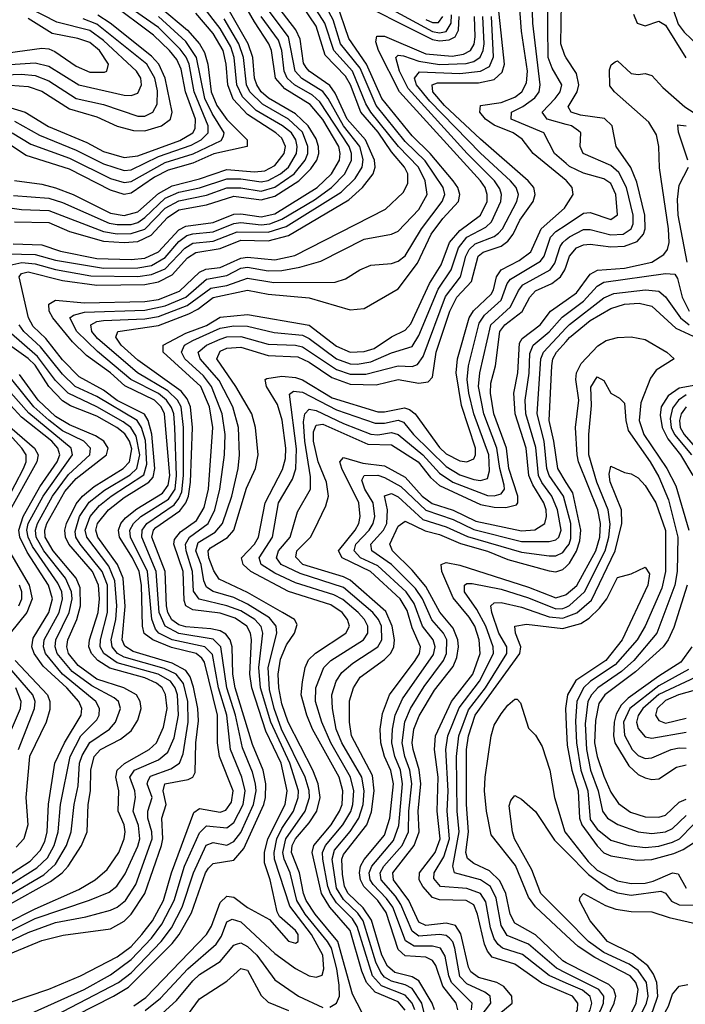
# Model space of a CAD drawing. Header units: inches. Extents: x 501365 to 657855, y 482276 to 547543.
# Tile 658 of 957: x 588405 to 590348, y 525927 to 528800. Entities that reach past the tile are written whole.
import ezdxf

# ---------------------------------------------------------------- set-up
doc = ezdxf.new("R2010")
doc.units = ezdxf.units.IN
doc.header["$MEASUREMENT"] = 0
doc.layers.add('A5582', color=7, linetype='Continuous')
doc.layers.add('A5592', color=7, linetype='Continuous')

msp = doc.modelspace()

# ---------------------------------------------------------------- linework, layer by layer
at = {"layer": 'A5582', "color": 5}
for points, elevation in [([(590000, 528494.3), (589944.6, 528510), (589929.5, 528530), (589968.1, 528570), (589982.4, 528590), (589987.2, 528610), (589958.8, 528658.8), (589947.8, 528690), (589945.8, 528870), (589917.3, 529057.3), (589892.8, 529152.8), (589876.5, 529196.5), (589854.9, 529234.9), (589823.3, 529270), (589811.6, 529290), (589806.2, 529313.8), (589815.7, 529324.3), (589830, 529325.3), (589850, 529318.4), (589950, 529275.4), (589970, 529279), (589990, 529295.2), (590000, 529290.4)], 2640), ([(590000, 528688.8), (589995.6, 528695.6), (589984.5, 528730), (589986.7, 528850), (589971.5, 528930), (589969.7, 528990.3), (589974.2, 529034.3), (589971.9, 529088.1), (589990, 529106), (590000, 529102.9)], 2620), ([(590000, 528380.5), (589965.6, 528410), (589934.4, 528470), (589839.1, 528510), (589840.1, 528530), (589873.3, 528546.7), (589908.2, 528571.8), (589920.6, 528590), (589923.9, 528610), (589902.9, 528790), (589897.8, 528950)], 2660), ([(589330, 528918.5), (589610, 528765.3), (589630, 528761.5), (589650, 528765.9), (589664.5, 528790), (589665.7, 528814.3)], 2840), ([(588461.6, 525870), (588693, 525990), (588730, 526018.4), (588818.2, 526110), (588847.9, 526150), (588879, 526210), (588911.9, 526310), (588949.1, 526390.9), (588970, 526399.3), (589010, 526391), (589030, 526401.9), (589050, 526428.5), (589087.5, 526510), (589094.8, 526550), (589093.3, 526570), (589084.5, 526604.5), (589055.6, 526675.6), (589035.1, 526770), (589009.8, 526849.8), (588992.4, 526970), (588970, 526992.4), (588870, 527008.6), (588829.8, 527030), (588812.6, 527070), (588803.6, 527190), (588761.1, 527290), (588762.3, 527310), (588776, 527330), (588855.6, 527384.4), (588870, 527402.9), (588877.8, 527422.2), (588882.9, 527470), (588882.8, 527610), (588876.5, 527670), (588866, 527690), (588837.2, 527717.2), (588749.2, 527770), (588632.1, 527870), (588615.8, 527890), (588612.8, 527910), (588630, 527919.3), (588650, 527922.5), (588770, 527926.7), (588810, 527934.1), (588894.2, 527965.8), (588963.2, 528016.8), (589010, 528024.3), (589070, 528045.7), (589146.7, 528033.3), (589326.1, 528033.9), (589355.9, 528044.1), (589397.8, 528070), (589430, 528083.6), (589490, 528088.9), (589510, 528095.4), (589530, 528111.4), (589577.9, 528190), (589637.8, 528270), (589645.4, 528290), (589641.2, 528310), (589588.4, 528388.4), (589530, 528445), (589445.5, 528550), (589398.3, 528658.3), (589341.1, 528730), (589320, 528800), (589270.8, 528890)], 2840), ([(589403.3, 525903.3), (589376.4, 525956.4), (589333.5, 526110), (589267.3, 526190), (589241.2, 526230), (589232.9, 526250), (589221.9, 526310), (589198.7, 526370), (589200.4, 526390), (589209.7, 526410), (589250, 526456.7), (589271.8, 526490), (589282.4, 526530), (589276.2, 526570), (589260.4, 526610), (589188.2, 526750), (589170, 526803.6), (589161.3, 526850), (589159.3, 526890), (589166.1, 526933.9), (589184, 526976), (589206.7, 527010), (589214.7, 527034.7), (589206.6, 527050), (589172.3, 527070), (589070, 527128.4), (588987.1, 527167.1), (588971.4, 527191.4), (588957.1, 527230), (588954.8, 527250), (588961.6, 527258.4), (589011.2, 527288.8), (589029.8, 527310.2), (589066.8, 527433.2), (589093.4, 527490), (589101, 527530), (589093.5, 527610), (589082.9, 527650), (589035.8, 527730), (588980.8, 527810), (588990, 527833), (589010, 527842), (589050, 527844.6), (589130, 527820.5), (589216.4, 527816.4), (589250, 527800.5), (589316.3, 527756.3), (589370, 527736.5), (589445, 527735), (589510, 527750.4), (589570, 527739.3), (589596.9, 527743.1), (589610, 527757.3), (589620.4, 527830), (589660.2, 527950), (589680.8, 527990), (589723.5, 528036.5), (589743.5, 528110), (589758.1, 528121.9), (589810, 528139.7), (589830, 528154.1), (589845.5, 528174.5), (589864.5, 528215.5), (589903.8, 528270), (589909.3, 528290), (589905.2, 528310), (589889.4, 528330), (589750, 528451.8), (589645.2, 528550), (589611.1, 528590), (589609.1, 528610), (589624.1, 528615.9), (589743.8, 528616.2), (589790, 528625.3), (589813.4, 528646.6), (589819.9, 528670), (589797, 528890)], 2720), ([(588370, 525930.1), (588490, 525970.4), (588583, 526010), (588690, 526065.4), (588730, 526095.8), (588761.7, 526130), (588793.1, 526170), (588824.9, 526230), (588848.2, 526310), (588913.4, 526486.6), (588930, 526497.7), (588990, 526487.1), (589006.8, 526493.2), (589023.4, 526516.6), (589027.8, 526550), (588988.3, 526650), (588982.5, 526690), (588982.1, 526770), (588944.7, 526924.7), (588937, 526936.9), (588919.9, 526950), (588847.9, 526967.9), (588793.6, 526990), (588768.6, 527008.6), (588763.8, 527030), (588760.2, 527150), (588753.3, 527190), (588734.3, 527230), (588696.7, 527290), (588693.3, 527310), (588700.2, 527330), (588714, 527346), (588747.3, 527372.7), (588822.1, 527417.9), (588838.6, 527441.4), (588843.1, 527470), (588828, 527650), (588818.3, 527670), (588798.5, 527690), (588712.1, 527732.1), (588670, 527769.1), (588599.8, 527819.8), (588559.6, 527859.6), (588501.4, 527930), (588491.1, 527950), (588490, 527970), (588510, 527981.6), (588594.3, 527974.3), (588770, 527977.8), (588810, 527984), (588871.9, 528008.1), (588930, 528063.5), (588948.3, 528071.7), (588990, 528077.2), (589050, 528104.2), (589070, 528106.7), (589150, 528099.3), (589208.3, 528111.7), (589472.6, 528247.3), (589523.8, 528296.2), (589537.7, 528322.3), (589537.8, 528350), (589528.2, 528370), (589490, 528414.5), (589451.5, 528471.5), (589401, 528530), (589370.1, 528610), (589355.6, 528635.6), (589296.5, 528696.5), (589270, 528781.2), (589210.8, 528870)], 2880), ([(588386, 528146), (588470, 528142.8), (588524.6, 528124.7), (588630, 528103.5), (588730, 528100.5), (588770, 528103.8), (588810, 528122.6), (588870, 528187), (588890, 528197.8), (588970, 528208.1), (589030, 528232.2), (589050, 528233.4), (589110, 528224.9), (589150, 528233.7), (589273.4, 528310), (589315.4, 528350), (589338.1, 528390), (589340.8, 528410), (589336.3, 528430), (589290, 528509), (589252.8, 528552.8), (589178.7, 528598.7), (589151.7, 528630), (589139.7, 528710), (589132.4, 528730), (589090, 528793.5), (589040.7, 528880.7)], 2980), ([(588390, 528504.1), (588462.9, 528462.9), (588570, 528419.9), (588650, 528379.8), (588710, 528359.9), (588730, 528362.3), (588810, 528401.2), (588905.9, 528434), (588934.3, 528450), (588954.7, 528470), (588954.8, 528490), (588914.1, 528590), (588899.6, 528670), (588891.1, 528691.1), (588873.9, 528713.9), (588810, 528777.1), (588670, 528875.8)], 3160), ([(588439.2, 525900.8), (588593.3, 525970), (588670, 526012.5), (588730, 526056.9), (588790, 526119.7), (588819.9, 526160.1), (588855.7, 526230), (588886.4, 526330), (588930, 526426.7), (588950, 526447.7), (589010, 526441.4), (589030, 526457.1), (589057.6, 526510), (589063.3, 526550), (589053.4, 526590), (589020.4, 526670), (589009.6, 526770), (588985.6, 526850), (588967.3, 526947.3), (588945, 526970), (588850, 526989.9), (588811.6, 527010), (588801.1, 527021.1), (588790.4, 527050.4), (588778.4, 527190), (588728.8, 527290), (588727, 527310), (588737.2, 527330), (588758.7, 527350), (588838.9, 527401.1), (588858.5, 527430), (588863.1, 527470), (588857.7, 527610), (588854.6, 527650), (588848.4, 527668.4), (588833.1, 527690), (588810, 527709.3), (588729.9, 527749.9), (588631.8, 527831.8), (588572.2, 527890), (588551.2, 527930), (588561.8, 527938.2), (588593.8, 527946.2), (588770, 527952.6), (588830, 527965.1), (588889.5, 527990.5), (588950, 528042.7), (589010, 528054), (589050, 528074.8), (589070, 528077.9), (589130, 528067.2), (589170, 528068.6), (589222.3, 528077.7), (589284.3, 528095.7), (589410, 528159.4), (589490, 528173.8), (589510, 528182.7), (589570, 528246.5), (589594.1, 528290), (589588.4, 528330), (589568.7, 528370), (589510.1, 528430.1), (589429.8, 528530), (589414.8, 528554.8), (589376.6, 528650), (589321.6, 528710), (589295.7, 528790), (589245.4, 528870)], 2860), ([(589350, 528873.4), (589610, 528742.3), (589630, 528738.4), (589658.8, 528741.2), (589675.6, 528750), (589685.8, 528770), (589687.5, 528810)], 2820), ([(588290, 528664), (588450, 528673.9), (588490, 528664.4), (588577.6, 528610), (588710, 528580.1), (588730, 528578.5), (588750, 528585.5), (588760.4, 528610), (588758.2, 528630), (588745.7, 528650), (588650, 528739.3), (588610, 528768.8), (588513.4, 528793.4), (588433.9, 528833.9)], 3260), ([(588350, 526063.3), (588470, 526113.3), (588531.8, 526128.2), (588670, 526147.3), (588710, 526169.3), (588730, 526190.1), (588770.6, 526250), (588819.1, 526390), (588823, 526410), (588819.7, 526470), (588832.6, 526510), (588823.6, 526550), (588828.8, 526570), (588896.8, 526583.2), (588910.4, 526589.6), (588917.1, 526602.9), (588919.3, 526690), (588926.5, 526753.5), (588925.1, 526790), (588912.4, 526852.4), (588902.6, 526882.6), (588890, 526900.7), (588850, 526921.9), (588736.4, 526956.4), (588712.2, 526972.2), (588704.4, 526990), (588712.7, 527087.3), (588707, 527170), (588690.9, 527210), (588633.2, 527290), (588627.3, 527310), (588631.7, 527330), (588663.9, 527370), (588710, 527406.2), (588782.2, 527450), (588794.5, 527465.5), (588799.1, 527490), (588790.4, 527590.4), (588780.3, 527630), (588768.9, 527648.9), (588690, 527688.4), (588650, 527719.2), (588578.3, 527758.3), (588530, 527807.4), (588481.4, 527870), (588444.8, 527904.8), (588431.1, 527930), (588403.4, 528050), (588410, 528059), (588430, 528064.7), (588530, 528038.8), (588630, 528025.4), (588770, 528027.8), (588810, 528035.3), (588850, 528055.2), (588895.2, 528104.8), (588919.4, 528120.6), (588990, 528132.6), (589050, 528157.2), (589130, 528154.6), (589190, 528170.2), (589365.7, 528274.3), (589405.9, 528310), (589436.8, 528350), (589442.3, 528370), (589440.5, 528390), (589414.7, 528450), (589361, 528510), (589325.6, 528585.6), (589310, 528607.7), (589249.9, 528649.9), (589240.8, 528660.8), (589233.5, 528673.5), (589223.3, 528743.3), (589211.1, 528771.1), (589158.6, 528838.6)], 2920), ([(588816.2, 528836.2), (588894.8, 528770), (588929.6, 528730), (588944.1, 528704.1), (588954.2, 528670), (588963.8, 528590), (588980.8, 528550), (589009.2, 528509.2), (589068.6, 528450), (589069.3, 528430), (588971.5, 528408.5), (588910, 528381.3), (588838.6, 528361.4), (588799, 528341), (588730, 528294), (588710, 528289.9), (588670, 528302.4), (588550, 528364.4), (588424.2, 528404.2), (588363.3, 528443.3)], 3120), ([(588367, 528547), (588421.5, 528530), (588488.9, 528488.9), (588601.5, 528441.5), (588650, 528415.5), (588710, 528397.7), (588750, 528403.2), (588872.8, 528447.2), (588910.3, 528469.7), (588917.2, 528482.8), (588918.1, 528510), (588889.4, 528590), (588876.3, 528656.3), (588863.8, 528683.8), (588842.5, 528710), (588795.4, 528755.4), (588667.9, 528850)], 3180), ([(588387.4, 528287.4), (588490, 528279.3), (588530, 528267.1), (588666.6, 528206.6), (588690, 528202.1), (588730, 528202.8), (588750, 528208.8), (588770, 528222.6), (588830, 528279.3), (588870, 528296.6), (588930.3, 528309.7), (589010, 528336.1), (589050, 528335.6), (589110, 528327), (589130, 528330.8), (589166.5, 528350), (589189.2, 528370), (589213.1, 528410), (589215.2, 528430), (589210.6, 528450), (589197.9, 528470), (589172.4, 528490), (589095.5, 528535.5), (589055.2, 528575.2), (589039.2, 528610), (589031.2, 528690), (589020.9, 528720.9), (588990, 528774.5), (588939.6, 528839.6)], 3060), ([(588390, 528210.6), (588490, 528207.9), (588550, 528182.2), (588650, 528154.1), (588710, 528150), (588750, 528153), (588788.8, 528171.3), (588836.7, 528223.3), (588870, 528245.2), (588950, 528260), (589030, 528285.4), (589110, 528274.2), (589150, 528285.5), (589220.1, 528330), (589255.1, 528364.9), (589272, 528390), (589278.3, 528410), (589277.2, 528430), (589270, 528452.5), (589247.1, 528490), (589210, 528525.5), (589131, 528571), (589110.1, 528590), (589096.8, 528610), (589090.3, 528630), (589085.7, 528690), (589072, 528730), (589010, 528838.5)], 3020), ([(588570, 525895.4), (588679, 525950), (588723.1, 525976.9), (588850, 526104.4), (588870.5, 526130), (588906.5, 526193.5), (588947.6, 526310), (588956.1, 526323.9), (588970, 526337.9), (589030, 526347.7), (589058.9, 526381.1), (589117.1, 526510), (589122.9, 526530), (589123.7, 526570), (589115.7, 526610), (589084.8, 526684.8), (589033.8, 526850), (589027.4, 526890), (589024.7, 526970), (589019.5, 526990), (589006.8, 527006.8), (588990, 527016.4), (588962.9, 527022.9), (588890, 527028.2), (588870, 527034.2), (588848.7, 527048.7), (588837.1, 527070), (588833.1, 527090), (588829.2, 527190), (588791, 527290), (588795.3, 527310), (588802.1, 527317.9), (588872.7, 527367.3), (588890.3, 527389.7), (588898, 527410), (588903.9, 527450), (588909.3, 527610), (588903.6, 527670), (588894.1, 527694.1), (588875.9, 527715.9), (588750, 527806.3), (588701.4, 527850), (588686, 527874), (588691.7, 527890), (588810, 527907.9), (588898.6, 527941.4), (588925, 527955), (588970, 527989), (589070, 528010.4), (589130, 527999.4), (589250, 527988.3), (589370, 527953.6), (589410, 527957.1), (589510, 528014.3), (589566.5, 528090), (589605.6, 528174.4), (589639.9, 528220.1), (589685.9, 528270), (589689.5, 528290), (589683.8, 528310), (589670.2, 528330), (589603.1, 528410), (589550, 528461.2), (589462.1, 528570), (589417.6, 528670), (589365.2, 528745.2), (589329.4, 528850.6)], 2820), ([(590000, 528330.9), (589903.3, 528410), (589871.7, 528451.7), (589845.6, 528470), (589790, 528492.2), (589764.6, 528510), (589747.6, 528530), (589749.8, 528550.2), (589810, 528558.5), (589850, 528574), (589870.2, 528590), (589883.9, 528616.1), (589886.9, 528650), (589870, 528766.9), (589863.1, 528856.9)], 2680), ([(588270, 528689.7), (588470, 528717.6), (588490, 528715.4), (588507.5, 528707.5), (588570, 528664.1), (588610, 528646.7), (588653, 528647), (588659.4, 528650), (588664, 528670), (588637.6, 528710), (588610, 528733.3), (588574.3, 528745.7), (588499.8, 528759.8), (588430, 528803.9)], 3280), ([(588290, 528636.7), (588410, 528640.8), (588450, 528637.1), (588490, 528622.2), (588570, 528570.4), (588650, 528552.3), (588750, 528518.7), (588770, 528518.8), (588793.8, 528530), (588806.5, 528553.5), (588807, 528593), (588799.6, 528630), (588775.7, 528670), (588630, 528787), (588590, 528802.8)], 3240), ([(588330, 528117.8), (588450, 528114.9), (588510, 528098.5), (588650, 528075.4), (588750, 528075.7), (588790, 528082.6), (588830, 528106.1), (588870, 528152.7), (588893.2, 528170), (588910, 528175.5), (588970, 528180.6), (589030, 528205.5), (589050, 528207.9), (589110, 528201.6), (589135.3, 528204.7), (589170, 528217.6), (589265.5, 528274.5), (589314.7, 528310), (589353.6, 528350), (589373, 528390), (589373.3, 528410), (589366.8, 528430), (589280.8, 528560.8), (589260, 528580), (589206.8, 528610), (589186.1, 528630), (589176.7, 528650), (589170.1, 528710), (589160.4, 528740.4), (589110, 528809.2)], 2960), ([(588350.9, 528610.9), (588430, 528605), (588470, 528591.9), (588550, 528539.6), (588630, 528517.1), (588690, 528489.6), (588737.3, 528477.3), (588770, 528476.1), (588819.2, 528490), (588844.9, 528510), (588850.1, 528530), (588830, 528630), (588810.9, 528670), (588790, 528693.9), (588669.6, 528789.6), (588633.1, 528813.1)], 3220), ([(588370, 528252), (588410, 528245.9), (588490, 528243.1), (588650, 528182.3), (588690, 528175.6), (588730, 528176.2), (588770, 528189.3), (588830.1, 528249.9), (588870, 528271.5), (588950, 528288.1), (589010, 528309.2), (589050, 528309.9), (589110, 528300), (589150, 528311.1), (589206.1, 528350), (589238.2, 528390), (589245.8, 528410), (589246.3, 528430), (589230, 528472.2), (589190, 528509.8), (589113.4, 528553.4), (589076.8, 528590), (589067, 528610), (589058.1, 528690), (589044.4, 528730), (589002.3, 528802.3)], 3040), ([(588376.2, 528083.8), (588411.2, 528091.2), (588450, 528088.1), (588510, 528070.8), (588612.3, 528052.3), (588750, 528051.1), (588790, 528056.3), (588830, 528072.8), (588886.7, 528133.3), (588910, 528147.6), (588970, 528154.2), (589039.4, 528180.6), (589130, 528179.8), (589183.2, 528196.8), (589343.4, 528296.6), (589383.7, 528336.4), (589404.4, 528370), (589407.7, 528392.3), (589398.1, 528430), (589349.6, 528490), (589305.7, 528570), (589290, 528590.3), (589228.5, 528628.5), (589209.1, 528650), (589189.8, 528750), (589130, 528828.6)], 2940), ([(588383.1, 528470), (588437.2, 528437.3), (588550, 528396.3), (588670, 528336.8), (588710, 528324.8), (588730, 528328.2), (588830, 528383.4), (588911.3, 528408.7), (588992.8, 528447.2), (589000.1, 528459.9), (589001.8, 528470), (588966.6, 528526.6), (588945.7, 528570), (588920.9, 528690), (588890, 528736.1), (588810, 528809.6)], 3140), ([(588390, 528330.5), (588470, 528320.4), (588510, 528309.9), (588561.2, 528290), (588670, 528235.7), (588710, 528228.8), (588750, 528239.9), (588810, 528293), (588850, 528315.5), (588930, 528335.8), (589010, 528363.1), (589090, 528356.1), (589120.5, 528359.5), (589150, 528374.5), (589177.3, 528410), (589180.4, 528430), (589170, 528454.4), (589153, 528470), (589070, 528523.1), (589028.1, 528568.1), (589012.3, 528610), (589007.6, 528670), (588998.5, 528710), (588970, 528759.6), (588919.5, 528819.5)], 3080), ([(588738.1, 525921.9), (588773.2, 525946.8), (588950, 526130), (588964.9, 526155.1), (588990, 526224), (589010, 526242), (589030, 526239), (589070, 526209.1), (589133.9, 526173.9), (589190, 526111.2), (589210, 526105.2), (589218, 526110), (589217.9, 526130), (589210, 526142.1), (589163.1, 526183.1), (589156.6, 526196.6), (589136.4, 526290), (589119.8, 526339.8), (589119.7, 526370), (589129.6, 526410), (589179.9, 526510), (589186.1, 526550), (589167.7, 526630), (589123.7, 526723.7), (589082.4, 526850), (589076.3, 526890), (589081.4, 526990), (589078.8, 527010), (589067.9, 527030), (589034, 527054), (588990, 527067.8), (588910, 527077.5), (588890, 527090), (588885, 527105), (588881.9, 527190), (588854.9, 527270), (588856.6, 527283.4), (588874.2, 527305.8), (588921.2, 527338.8), (588943.8, 527376.2), (588955.7, 527430), (588968.9, 527610), (588958.6, 527670), (588933.4, 527730), (588823.7, 527830), (588823.7, 527850), (588890, 527885), (588950, 527907.7), (588990, 527932), (589070, 527939.9), (589250, 527908.5), (589330, 527847.2), (589370, 527830), (589410, 527831.4), (589439.1, 527840.9), (589490, 527874.9), (589530, 527894.3), (589547, 527913), (589601.2, 528030), (589635.1, 528084.9), (589659.7, 528150), (589690, 528185.4), (589750.2, 528229.8), (589769.4, 528270), (589769.6, 528290), (589763, 528310), (589749.4, 528330), (589513.2, 528590), (589452.4, 528710), (589444.5, 528735.5), (589447.7, 528752.3), (589470, 528752.4), (589590, 528700.2), (589666.7, 528693.3), (589700.6, 528699.4), (589720.4, 528710), (589731.6, 528728.4), (589734.7, 528750), (589732.6, 528810)], 2780), ([(588771.6, 525908.4), (588815.6, 525944.4), (588895.9, 526030), (588978.2, 526101.8), (588994.3, 526125.7), (589010, 526167.3), (589025.3, 526174.7), (589050, 526166.9), (589150, 526074.7), (589210, 526030.8), (589250, 526010.1), (589270, 526005.6), (589288.2, 526011.8), (589292.9, 526030), (589290, 526070.4), (589256.8, 526130), (589193.3, 526213.3), (589148.5, 526350), (589147.3, 526370), (589155.7, 526410), (589170, 526439.4), (589204.3, 526490), (589218, 526530), (589218.4, 526550), (589193.3, 526630), (589137.7, 526750), (589107.6, 526850), (589102.7, 526910), (589115.1, 527010), (589109.4, 527029.4), (589090.9, 527050), (589050, 527074.8), (589010, 527089.6), (588928.8, 527108.8), (588912.7, 527132.7), (588909.8, 527190), (588890.5, 527250), (588888.6, 527270), (588900.8, 527290), (588955.2, 527330), (588974.5, 527370), (588988.9, 527430), (589002.4, 527530), (589004.6, 527590), (588996, 527650), (588964.8, 527730), (588941.1, 527761.1), (588886.9, 527810), (588877.6, 527830), (588885.8, 527850), (588910, 527864.4), (588990, 527899.7), (589030, 527906.6), (589070, 527905.3), (589147.4, 527887.4), (589230, 527879.5), (589250, 527870.2), (589330, 527810.9), (589370, 527796.2), (589390, 527794.7), (589430, 527801.2), (589490, 527828.3), (589550, 527846.7), (589570, 527879), (589625.9, 528014.1), (589664.4, 528070), (589685.4, 528134.6), (589710, 528165.2), (589765.1, 528194.9), (589782, 528210), (589809.4, 528270), (589811.6, 528290), (589806.6, 528306.6), (589790.4, 528330), (589710.9, 528410), (589539.2, 528599.2), (589513.7, 528650), (589502.7, 528690), (589510, 528696.9), (589525.4, 528694.6), (589570, 528679.3), (589630, 528669.7), (589707.6, 528672.4), (589730, 528678.3), (589749.2, 528690.8), (589757.9, 528710), (589760.1, 528730), (589756.8, 528810)], 2760), ([(589310, 525918.4), (589330, 525929.7), (589338.3, 525950), (589337.2, 525982.8), (589330.3, 526030), (589314.6, 526090), (589303.7, 526110), (589238.4, 526190), (589213.9, 526230), (589194.2, 526310), (589176.6, 526350), (589173, 526370), (589181.8, 526410), (589238.4, 526490), (589250.8, 526530), (589249.8, 526550.2), (589238.1, 526590), (589169.6, 526730), (589148.2, 526790), (589134.6, 526845.3), (589130.6, 526910), (589155.1, 527010), (589153.5, 527030), (589134.4, 527054.4), (589070, 527094.8), (589030, 527113.6), (588970, 527131.2), (588950, 527144.1), (588942.7, 527162.7), (588935, 527210), (588919.1, 527250), (588926, 527274), (588975.7, 527304.3), (588996.9, 527330), (589024.5, 527410), (589042.3, 527490), (589046.1, 527530), (589043.8, 527610), (589027, 527670), (588987.4, 527747.4), (588931.8, 527810), (588926.1, 527830), (588950.6, 527850), (588990, 527867.8), (589010, 527874.6), (589050, 527875.7), (589130, 527853.5), (589210, 527850.8), (589230, 527845.2), (589330, 527779), (589370, 527765.9), (589414.9, 527765.2), (589510, 527789.6), (589550, 527788.3), (589566.5, 527793.5), (589582.3, 527817.7), (589647.5, 527992.5), (589691.5, 528050), (589707.5, 528110), (589717.1, 528130), (589734.1, 528145.9), (589790, 528167.6), (589802.7, 528177.3), (589813.9, 528190), (589856, 528270), (589860.6, 528290), (589854.1, 528310), (589837.8, 528330), (589750, 528411), (589602, 528562), (589563.3, 528610), (589557, 528630), (589571.7, 528648.3), (589690, 528642.9), (589750.2, 528649.8), (589776, 528664), (589787.9, 528692.1), (589781.7, 528810)], 2740), ([(589590, 528800.6), (589610, 528792.3), (589627.5, 528792.5), (589640, 528810)], 2860), ([(589529.6, 525909.6), (589510, 525933.4), (589442.1, 525962.1), (589417.5, 525990), (589403.6, 526023.6), (589370, 526142.3), (589310.3, 526210.3), (589285.6, 526250), (589258.4, 526370), (589263.5, 526390), (589313.6, 526450), (589338.7, 526490), (589346, 526510), (589348.3, 526550), (589337, 526590), (589259.4, 526730), (589242.8, 526770), (589226.8, 526830), (589230, 526867.6), (589238.2, 526910), (589248.1, 526931.9), (589268.2, 526951.8), (589356.7, 527010), (589367.4, 527030), (589362.2, 527050), (589346.6, 527070), (589312.7, 527092.7), (589190, 527131.5), (589079.9, 527190), (589056.8, 527210), (589052.1, 527230), (589090.4, 527270), (589102.2, 527290), (589121.1, 527390), (589172.2, 527487.8), (589180.5, 527519.5), (589182.1, 527550), (589171.2, 527631.2), (589157.1, 527677.1), (589125.6, 527730), (589121.7, 527750), (589126.5, 527753.5), (589170, 527759.6), (589210, 527756), (589230, 527749), (589317, 527697), (589450, 527656.2), (589470, 527656.1), (589527.7, 527667.7), (589542.9, 527662.9), (589559.3, 527650), (589630, 527551.7), (589650, 527532.8), (589690, 527512.5), (589710.2, 527509.8), (589730, 527518.2), (589735.4, 527530), (589735.7, 527550), (589694.1, 527674.1), (589678.6, 527770), (589683.2, 527810), (589716.4, 527930), (589729.4, 527950.6), (589781.2, 527998.8), (589788.2, 528011.8), (589796.5, 528050), (589810, 528069.8), (589863, 528097), (589897, 528123), (589927.1, 528190), (589994.6, 528250), (590000, 528258.4)], 2680), ([(589558.4, 525910), (589550.4, 525930), (589530, 525953.1), (589460.7, 525980.7), (589434.9, 526010), (589390, 526153.3), (589376, 526176), (589330, 526222.3), (589311.7, 526250), (589304.1, 526270), (589290, 526350), (589289.1, 526370), (589297.3, 526390), (589348.4, 526450), (589371.1, 526488.9), (589377.5, 526510), (589380.2, 526550), (589370.1, 526590), (589312.9, 526690), (589286.4, 526750), (589268.1, 526810), (589269.7, 526850), (589292.8, 526910), (589313.3, 526930), (589408.9, 526990), (589421.5, 527010), (589421.3, 527030), (589411.3, 527050), (589393.1, 527070), (589348.3, 527108.3), (589322, 527122), (589210, 527156.5), (589150, 527184.6), (589109.7, 527210), (589103.5, 527230), (589142.6, 527290), (589160, 527390), (589200.8, 527459.2), (589210.8, 527489.2), (589212.7, 527547.3), (589192.9, 527707.1), (589204.2, 527715.8), (589230, 527713.5), (589330, 527661.4), (589442.4, 527622.4), (589470, 527622.3), (589510, 527631.6), (589525.5, 527625.5), (589554, 527590), (589650, 527496.4), (589690, 527471.8), (589730, 527458.5), (589750, 527454.9), (589770, 527461.1), (589776.5, 527483.5), (589773.8, 527530), (589730.5, 527650), (589715.5, 527710), (589711, 527750), (589715.1, 527790), (589745.7, 527914.3), (589761.7, 527938.3), (589810, 527981.7), (589827.8, 528030), (589837.3, 528042.7), (589924.8, 528095.2), (589935.3, 528110), (589954.6, 528165.4), (589970, 528181.7), (590000, 528201.8)], 2660), ([(589588.6, 525890), (589579.1, 525930), (589550, 525972.8), (589530, 525983.1), (589490, 525993.7), (589470, 526005.6), (589459.2, 526019.2), (589444.3, 526050), (589407.2, 526170), (589392.3, 526192.3), (589350, 526232.6), (589330, 526265.9), (589317.3, 526350), (589323.5, 526376.5), (589369.4, 526430.6), (589395.2, 526470), (589407.3, 526510), (589410.8, 526550), (589403.5, 526590), (589345.5, 526690), (589329.1, 526730), (589317.6, 526790), (589315.7, 526830), (589328.2, 526870), (589345.4, 526894.6), (589377.4, 526922.6), (589450, 526970.1), (589461.6, 526990), (589460.7, 527030), (589452.3, 527050), (589435.8, 527070), (589350, 527143), (589223.6, 527183.6), (589168.3, 527210), (589154.7, 527230), (589160.8, 527250), (589194.9, 527290), (589215.7, 527364.3), (589253.6, 527430), (589253.8, 527466.2), (589237.2, 527570), (589233.5, 527626.5), (589237.6, 527650), (589250, 527663.8), (589270, 527659.6), (589350, 527621.5), (589430, 527590.9), (589450, 527588.5), (589490, 527595.1), (589510, 527590), (589581.6, 527530), (589630, 527476.9), (589668.9, 527450), (589770, 527411.8), (589790, 527410.8), (589810, 527416), (589819.6, 527430), (589818.6, 527441.4), (589806.1, 527490), (589797.4, 527550), (589759.5, 527650), (589744.4, 527730), (589748.1, 527770), (589779.7, 527910), (589837.7, 527962.3), (589860.3, 528010), (589873.6, 528026.4), (589953.4, 528070), (589967, 528090), (589982.2, 528137.8), (589989.7, 528150.3), (590000, 528158.3)], 2640), ([(589616.1, 525910), (589608.9, 525930), (589570, 525994.8), (589550, 526006.7), (589499.7, 526019.7), (589478.1, 526038.1), (589462.4, 526070), (589431.9, 526171.9), (589407.9, 526207.9), (589364.1, 526250), (589353.1, 526270), (589346.7, 526306.7), (589345.2, 526350), (589350, 526364.3), (589418.5, 526450), (589431.6, 526488.4), (589439.8, 526550), (589434.4, 526594.4), (589373.1, 526710), (589367.1, 526750), (589367.9, 526812.1), (589378.8, 526850), (589399, 526881), (589470, 526933.2), (589488.4, 526951.6), (589497.2, 526970), (589499, 526990), (589492.1, 527030), (589473.2, 527073.2), (589370, 527164.8), (589350, 527174.6), (589231.4, 527210), (589211.2, 527231.2), (589213.7, 527250), (589253.3, 527290), (589264.9, 527310), (589298.5, 527381.5), (589306.3, 527410), (589300, 527450), (589275.9, 527510), (589262.5, 527570), (589262.7, 527597.3), (589270, 527616.8), (589290, 527620.1), (589421.5, 527561.5), (589490, 527559.1), (589567.5, 527510), (589603.9, 527463.9), (589630, 527440.9), (589750, 527385.5), (589790, 527377.4), (589823.5, 527376.5), (589855.3, 527384.7), (589859.3, 527390), (589859, 527410), (589832.3, 527490), (589825.3, 527550), (589789.2, 527650), (589778.7, 527710), (589780.1, 527739.9), (589793.6, 527790), (589805.9, 527890), (589820.8, 527910), (589871.1, 527948.9), (589893.6, 527990), (589910, 528008.6), (589957.6, 528030), (589983.7, 528050), (589996.3, 528070), (590000, 528080.8)], 2620), ([(589683.6, 525910), (589678.7, 525930), (589639.9, 525979.9), (589619.5, 526039.5), (589610, 526054.9), (589590, 526063.9), (589530, 526068.4), (589510, 526086.7), (589474.5, 526194.5), (589450.1, 526230), (589409.5, 526270), (589399.4, 526290), (589396.6, 526310), (589399.9, 526330), (589410.6, 526349.4), (589470, 526420.2), (589485, 526470), (589495.7, 526570), (589488.6, 526608.6), (589469.7, 526650.3), (589458.7, 526690), (589456.7, 526730), (589464.3, 526775.7), (589484.5, 526830), (589559.5, 526930), (589571.7, 526950), (589575.1, 526970), (589550, 527025.2), (589536.1, 527076.1), (589515.4, 527110), (589429.3, 527189.3), (589346.3, 527230), (589335.7, 527250), (589383.9, 527310), (589394.8, 527330), (589398.6, 527350), (589395, 527390), (589344.9, 527490), (589339.3, 527510), (589350, 527522.7), (589406.1, 527506.1), (589470, 527498.1), (589530, 527464.6), (589579.7, 527410), (589608.4, 527388.4), (589670, 527368.5), (589736.6, 527336.6), (589870, 527308), (589908.9, 527311.1), (589937.4, 527330), (589942.3, 527350), (589941.1, 527370), (589934.7, 527390), (589902.4, 527442.4), (589891.1, 527470), (589883.3, 527550), (589850.8, 527650), (589847.5, 527710), (589859.2, 527770), (589864, 527856), (589871.2, 527870), (589924, 527910), (589954.2, 527950), (590000, 527982.1)], 2580), ([(589723.8, 525910), (589725.8, 525930), (589665.6, 525990), (589657.6, 526010), (589647.2, 526067.2), (589632.9, 526090), (589610, 526096.1), (589555.9, 526095.9), (589531.4, 526111.4), (589493.9, 526210), (589475.8, 526235.8), (589436.6, 526276.6), (589427.8, 526290), (589425.2, 526310), (589432.4, 526330), (589495.6, 526404.4), (589511.5, 526448.5), (589522.7, 526570), (589516.2, 526610), (589499.7, 526650), (589491.5, 526690), (589492.9, 526730), (589500.6, 526770), (589521.9, 526818.1), (589612.3, 526947.7), (589617.5, 526970), (589611.3, 526990), (589580.3, 527030), (589556.3, 527096.3), (589532.8, 527130), (589450, 527206.2), (589399.8, 527230), (589381.1, 527250), (589386.3, 527270), (589425.1, 527310), (589436.7, 527330), (589441.8, 527350), (589436.8, 527390), (589412.6, 527430), (589404, 527456), (589410, 527470), (589450, 527471), (589470, 527464.5), (589517.8, 527437.8), (589590, 527368.6), (589670, 527341.1), (589730, 527312.6), (589870, 527277.2), (589950, 527277.6), (589970, 527282.5), (589978.2, 527290), (589985.5, 527310), (589974.6, 527370), (589958.5, 527410), (589929.1, 527449.1), (589919.1, 527470), (589911.2, 527551.2), (589882.5, 527650), (589880.7, 527690), (589891.8, 527768.2), (589893.6, 527826.4), (589903.6, 527850), (589950, 527888.8), (589988.1, 527931.9), (590000, 527940.9)], 2560), ([(588325.3, 526114.7), (588450, 526177.2), (588609.3, 526230.7), (588665.8, 526254.2), (588689, 526271), (588712.8, 526307.2), (588750, 526388.1), (588755.8, 526410), (588751.7, 526448.3), (588736.4, 526490), (588743.5, 526530), (588740.8, 526550), (588726.2, 526590), (588740.6, 526610), (588810, 526639.7), (588837.8, 526662.2), (588856.1, 526703.9), (588868.1, 526770), (588865.3, 526830), (588859.1, 526850), (588845.1, 526870), (588809.6, 526890), (588690, 526922.8), (588650.3, 526950.3), (588640.3, 526970), (588640.7, 526990), (588661.3, 527070), (588661, 527150), (588645.7, 527190), (588581.6, 527270), (588569.3, 527290), (588566.6, 527306.6), (588579.5, 527350), (588607.9, 527392.2), (588652.6, 527427.4), (588727.9, 527472.1), (588746.7, 527490), (588755.3, 527530), (588745, 527585), (588729.7, 527609.7), (588706.9, 527626.9), (588630, 527670.7), (588546.1, 527710), (588510, 527747.4), (588457.4, 527817.4), (588373.1, 527890)], 2960), ([(588330.9, 526089.1), (588430, 526136.5), (588510, 526165.5), (588598.5, 526181.5), (588670, 526201), (588690, 526210.6), (588713.7, 526230), (588743.8, 526276.2), (588791.3, 526410), (588790.3, 526430), (588778.7, 526470), (588779.2, 526490), (588791.3, 526530), (588777.4, 526570), (588780, 526580), (588787.2, 526592.8), (588846.5, 526613.5), (588871.4, 526630), (588881.9, 526658.1), (588896.6, 526750), (588895.6, 526810), (588883.3, 526863.3), (588862.1, 526890), (588827.1, 526907.1), (588710, 526939.9), (588690.6, 526950.6), (588675.1, 526970), (588672.4, 526990), (588685.2, 527050), (588688.5, 527090), (588683, 527163), (588665.4, 527205.4), (588601, 527290), (588596.1, 527310), (588610.3, 527350), (588637.8, 527382.2), (588672.5, 527410), (588767.8, 527472.2), (588776.6, 527503.4), (588772.1, 527572.1), (588760.6, 527610), (588747.6, 527630), (588630, 527700.3), (588566.7, 527730), (588530, 527765.8), (588465.9, 527845.9), (588417.6, 527890), (588403.8, 527910)], 2940), ([(590000, 527380.9), (589992.3, 527410), (589950.3, 527470), (589943.3, 527490), (589935.3, 527570), (589914.8, 527650), (589926.4, 527810), (589933.8, 527830), (590000, 527900.5)], 2540), ([(588280.2, 526119.8), (588450, 526205.6), (588577.9, 526262.1), (588625.4, 526290), (588660.1, 526319.9), (588694.5, 526370), (588709.9, 526410), (588712.8, 526430), (588709.9, 526450), (588692.1, 526490), (588694.9, 526550), (588685.9, 526590), (588690, 526610), (588710.5, 526629.5), (588783.4, 526670), (588803.9, 526690), (588825, 526735), (588835.4, 526790), (588830.9, 526830.9), (588820.8, 526850), (588804.2, 526864.2), (588770, 526879.7), (588668, 526908), (588633.3, 526930), (588614.7, 526950), (588607.2, 526970), (588609, 526990), (588634, 527070), (588638.2, 527110), (588635.1, 527150), (588617.4, 527190), (588549, 527270), (588538.6, 527290), (588536.4, 527310), (588541.5, 527330), (588570, 527386.8), (588588.3, 527410), (588622, 527438), (588707.3, 527490), (588726, 527510), (588732.2, 527547.8), (588725.7, 527570), (588711.7, 527591.7), (588689, 527610), (588630, 527642.7), (588553.4, 527673.4), (588530, 527687.7), (588490, 527729.5), (588450, 527791.6), (588430, 527811.4), (588348.6, 527870)], 2980), ([(590000, 527449.7), (589975.4, 527490), (589964, 527570), (589950, 527630), (589957.8, 527790), (589960.8, 527810), (589971.4, 527830), (590000, 527861.5)], 2520), ([(588370, 526214.8), (588495.1, 526284.9), (588528.8, 526310), (588546.8, 526330), (588585.9, 526390), (588601.6, 526430), (588604.7, 526510), (588612.2, 526550), (588612.8, 526610), (588622.9, 526650), (588640.8, 526670), (588699.7, 526700.3), (588730, 526725.2), (588750, 526756.3), (588759.2, 526790), (588757.1, 526810), (588745.6, 526830), (588709.5, 526850), (588630, 526876), (588575.5, 526915.5), (588548, 526950), (588542.6, 526970), (588545.3, 526990), (588571.7, 527050), (588582.8, 527090), (588581.9, 527141.9), (588570.4, 527170.3), (588502.8, 527250), (588479.8, 527290), (588478.7, 527310), (588484.5, 527330), (588537.1, 527422.9), (588570, 527461.1), (588658, 527530), (588663.4, 527550), (588650.4, 527570), (588626.1, 527586.1), (588550, 527617.9), (588510, 527641.9), (588458.6, 527690), (588404.9, 527764.9)], 3020), ([(588370, 526242.3), (588475.4, 526304.6), (588510, 526335.7), (588541.3, 526390), (588555.5, 526430), (588564, 526510), (588575.8, 526564.2), (588579.6, 526630), (588587.1, 526652.9), (588610, 526690.7), (588667.4, 526730), (588685.1, 526750), (588699.1, 526790), (588693.3, 526810), (588681, 526821), (588615.6, 526855.6), (588558, 526898), (588514.4, 526950), (588508.3, 526970), (588511, 526990), (588549.7, 527070), (588558, 527110), (588556.6, 527130), (588538.5, 527170), (588475.4, 527250), (588453.6, 527290), (588451.4, 527310), (588457.1, 527330), (588500.7, 527410), (588547.1, 527472.9), (588609.5, 527530), (588612.1, 527550), (588591.9, 527570), (588530, 527600.5), (588490, 527631.3), (588446.3, 527670), (588381.7, 527750)], 3040), ([(588350, 526288.5), (588435.2, 526344.8), (588464.8, 526375.2), (588478.2, 526401.8), (588485.4, 526430), (588488.9, 526511.1), (588508, 526630), (588535.5, 526690), (588584.7, 526770), (588586.6, 526790), (588577.7, 526810), (588542.5, 526850), (588473.6, 526913.6), (588447.3, 526950), (588440.4, 526970), (588444.8, 526995.2), (588490.4, 527070), (588500.8, 527110), (588489.4, 527150), (588426.6, 527246.6), (588405.8, 527290), (588402.5, 527310), (588414.9, 527350), (588463.6, 527436.4), (588514.7, 527510), (588521.9, 527530), (588516.2, 527550), (588499, 527570), (588410, 527640.4), (588345.2, 527710)], 3080), ([(588368.5, 526270), (588455.4, 526324.6), (588485.9, 526354.1), (588505.7, 526390), (588517.3, 526430), (588524.4, 526510), (588552.4, 526650), (588583.4, 526710), (588630, 526757), (588637.1, 526770), (588637.9, 526790), (588626.9, 526810), (588530, 526890.5), (588480.9, 526950), (588474.3, 526970), (588476.9, 526990), (588520.4, 527070), (588530, 527110), (588527.7, 527130), (588516, 527156), (588442.4, 527262.4), (588429.7, 527290), (588426.4, 527310), (588430.2, 527330), (588473.7, 527410), (588559.7, 527530), (588555.5, 527550), (588431.9, 527651.9), (588356.7, 527736.6)], 3060), ([(588310, 527668.6), (588448.2, 527550), (588458.6, 527530), (588454.9, 527510), (588366.9, 527350)], 3120), ([(588342.5, 527350), (588416.6, 527490), (588424.4, 527510), (588424.2, 527530), (588411.8, 527550), (588375.4, 527590)], 3140), ([(589730, 525864.6), (589779.7, 525930), (589778.4, 525950), (589762.1, 525962.1), (589710, 525986.3), (589690, 526008), (589675.4, 526090), (589669, 526109), (589659.7, 526119.7), (589650, 526127.5), (589630.1, 526130.1), (589570, 526125.7), (589550, 526139.8), (589517.8, 526217.8), (589502.2, 526242.2), (589460, 526290), (589457.2, 526310), (589467.4, 526330), (589521.2, 526390), (589539.3, 526430), (589540.6, 526490), (589549.3, 526570), (589543.7, 526610), (589529.2, 526650), (589521.6, 526690), (589529.2, 526750.8), (589545.7, 526790), (589585.6, 526854.4), (589641.9, 526930), (589651.1, 526950), (589651.6, 526990), (589641.7, 527010), (589608.3, 527048.3), (589580.2, 527110), (589559.9, 527139.9), (589490.1, 527210.1), (589432.4, 527250), (589430, 527270), (589466.9, 527310), (589476.5, 527330), (589478, 527370), (589469.7, 527410.3), (589490, 527417), (589510, 527408.1), (589581.6, 527341.6), (589650, 527320.6), (589711.9, 527291.9), (589870, 527246.6), (589950, 527235.6), (589970, 527235.5), (589990, 527244.9), (590000, 527258.4)], 2540), ([(589770, 525870.8), (589842, 525930), (589841, 525950), (589818.3, 525978.3), (589797.8, 525990), (589744.4, 526004.4), (589721.8, 526021.8), (589714.7, 526034.7), (589692.5, 526132.5), (589676.5, 526156.5), (589650, 526163.5), (589590, 526156.2), (589570, 526166.4), (589541.1, 526230), (589496.3, 526290), (589493.6, 526310), (589556.6, 526390), (589571.1, 526430), (589567.7, 526490), (589575.5, 526570), (589570.5, 526610.5), (589553, 526670), (589550.7, 526690), (589555.8, 526730), (589571.3, 526768.7), (589616.1, 526843.9), (589670, 526912.5), (589681.1, 526938.9), (589685.8, 526970), (589683.7, 526990), (589670, 527024), (589631.2, 527071.1), (589590, 527145.5), (589550, 527193.8), (589493.1, 527250), (589485, 527270), (589510, 527322), (589530, 527336.7), (589588.5, 527308.5), (589630, 527297.9), (589691.2, 527271.2), (589770, 527248.7), (589830, 527225), (589950, 527191.5), (589970, 527189), (589990, 527195.7), (590000, 527204.7)], 2520), ([(588363, 527270), (588432.6, 527150), (588441.9, 527110), (588425.6, 527070), (588376.9, 527010)], 3120), ([(590000, 525957.9), (589928.5, 525988.5), (589850, 526043.9), (589784.3, 526064.3), (589770, 526081.6), (589761.9, 526101.9), (589741.5, 526190), (589730, 526216.5), (589707.9, 526230), (589630, 526231.1), (589610, 526238.6), (589581.2, 526270), (589570.6, 526290), (589571.4, 526310), (589617.1, 526370), (589632.2, 526410), (589623.4, 526490), (589626.5, 526590), (589615.2, 526670), (589618.8, 526710), (589665.4, 526810), (589727.5, 526890), (589748.9, 526950), (589746.1, 526990), (589732.9, 527030), (589716.9, 527056.9), (589670, 527112.5), (589637.5, 527190), (589635, 527210), (589650, 527216), (589690, 527208.3), (589890, 527144.2), (589970, 527113.3), (589998.4, 527121.6), (590000, 527122.9)], 2480), ([(588402.6, 527090), (588410.9, 527110), (588411, 527130), (588404.1, 527150)], 3140), ([(590000, 525988.6), (589950.6, 526010.6), (589872.1, 526072.1), (589814.3, 526090), (589801.2, 526101.2), (589790, 526117.9), (589778.7, 526150), (589765.9, 526225.9), (589750.3, 526250.3), (589710, 526264.4), (589633.3, 526270), (589614.1, 526294.1), (589614.8, 526310), (589643.3, 526356.7), (589659.7, 526410), (589652.5, 526490), (589655.3, 526550), (589648.8, 526670), (589654.9, 526710), (589687.8, 526792.2), (589746.6, 526870), (589787.6, 526950), (589786.8, 526970), (589765.4, 527030), (589739, 527079), (589702.9, 527130), (589703.4, 527150), (589710, 527154.4), (589725.6, 527154.4), (589810, 527138), (589890, 527113.2), (589970, 527081), (589990, 527082), (590000, 527086.1)], 2460), ([(590000, 526017.6), (589971.7, 526031.7), (589890, 526102.6), (589827.6, 526127.6), (589810, 526156.6), (589796, 526236), (589779.2, 526270), (589750, 526290), (589674, 526310), (589669.2, 526329.3), (589687.8, 526430), (589681.9, 526490), (589679.7, 526650), (589686.7, 526710), (589714.4, 526785.6), (589764, 526850), (589827.2, 526950), (589826.8, 526970), (589803.2, 527010), (589782.5, 527070), (589780.1, 527090), (589790, 527098.5), (589810, 527099.6), (589870, 527085.8), (589950, 527057), (589990, 527053.3), (590000, 527057.2)], 2440), ([(590000, 526047.9), (589990, 526053.1), (589910, 526129.6), (589850, 526163.7), (589836.7, 526190), (589823.7, 526250), (589806.5, 526286.5), (589776.1, 526316.1), (589730, 526337.2), (589711.8, 526351.8), (589707.5, 526370), (589715.1, 526430), (589709.4, 526510), (589708.8, 526670), (589714.4, 526710), (589734.2, 526770), (589864.2, 526950), (589867.4, 526970), (589851.7, 527010), (589849.9, 527030.1), (589884, 527036), (589990, 527023.2), (590000, 527026)], 2420), ([(588401.4, 526670), (588448.6, 526790), (588450.2, 526810), (588443.7, 526830), (588356.6, 526930)], 3140), ([(588392.2, 526930), (588486.3, 526830), (588493.1, 526810), (588493.1, 526786.9), (588482.3, 526750), (588434.1, 526650), (588423.3, 526530), (588428.6, 526450), (588417.1, 526410), (588394.9, 526385.1)], 3120), ([(588378.6, 526721.4), (588407.1, 526790), (588409.2, 526810), (588393.9, 526850)], 3160), ([(590000, 526127.7), (589910, 526211.5), (589890, 526239.3), (589851.6, 526331.6), (589781, 526421), (589767.1, 526490), (589762, 526550), (589763.2, 526590), (589781, 526710), (589790, 526741.1), (589810, 526773.9), (589830, 526799.7), (589850, 526817.3), (589856.7, 526816.7), (589866.6, 526806.6), (589890, 526732.9), (589910, 526712.4), (589930, 526678.8), (589952.6, 526610), (589965.7, 526530), (589996, 526430), (590000, 526424.9)], 2380), ([(590000, 526803.4), (589998.1, 526790), (590000, 526742.7)], 2420), ([(590000, 526175.7), (589926.4, 526250), (589899.3, 526319.3), (589849.2, 526410), (589843.7, 526430), (589833.7, 526506.3), (589838.2, 526521.8), (589850, 526535.8), (589870, 526525.3), (589910, 526489.3), (589966, 526406), (590000, 526371.5)], 2360), ([(588820.8, 525899.3), (588862.3, 525937.7), (588910, 525995.5), (588930, 526013.3), (588990, 526051.3), (589030, 526099.5), (589037.5, 526102.5), (589050, 526106.2), (589070, 526095.7), (589096.9, 526070), (589150, 525998), (589218.4, 525950), (589290, 525917.5)], 2740), ([(588875.9, 525870), (588930, 525942.7), (589010, 525994.3), (589050, 526030.9), (589070, 526026.2), (589110, 525952.4), (589130, 525933.1), (589190, 525908.4)], 2720)]:
    msp.add_lwpolyline(points, dxfattribs=dict(at, elevation=elevation))
at = {"layer": 'A5592', "color": 5}
for points, elevation in [([(590196.6, 528816.6), (590207.2, 528790), (590230, 528782.2), (590270, 528795.7), (590290, 528784.1), (590348.7, 528688.7)], 2620), ([(590312.3, 528830), (590327.1, 528787.1), (590344.1, 528764.1), (590384.9, 528724.9)], 2640), ([(590000, 528080.8), (590010, 528110.1), (590030, 528134.2), (590050, 528143.4), (590070, 528145.5), (590130, 528137.6), (590170, 528139), (590207.2, 528152.8), (590225.7, 528174.3), (590230.7, 528190), (590229.3, 528230), (590205.7, 528325.7), (590188.6, 528368.6), (590145.5, 528430), (590134.3, 528490), (590111.4, 528511.4), (590041.6, 528521.6), (590014.1, 528530), (590005.7, 528545.7), (590031.5, 528590), (590037.3, 528610), (590030, 528643.1), (590000, 528688.8)], 2620), ([(590000, 527982.1), (590030, 528003.1), (590070, 528057.9), (590091, 528069), (590170, 528075.2), (590250, 528092.9), (590285.3, 528114.7), (590295.7, 528130), (590300.9, 528150), (590298.9, 528190), (590272.1, 528367.9), (590270, 528430), (590263.9, 528463.9), (590241.2, 528501.2), (590141.2, 528590), (590127.5, 528607.5), (590126.5, 528653.5), (590131.4, 528668.6), (590142.4, 528677.6), (590150, 528679.7), (590190, 528643.6), (590210, 528640.2), (590230, 528643.2), (590250, 528637.2), (590282, 528602), (590346.3, 528546.3), (590450, 528478.9)], 2580), ([(590000, 528158.3), (590010, 528166.1), (590050, 528187.6), (590070, 528188.3), (590130, 528172.3), (590165.8, 528174.2), (590190, 528189.5), (590195.3, 528204.7), (590195.8, 528230), (590176.4, 528310), (590153.9, 528353.9), (590130, 528374.3), (590049.9, 528410), (590040.9, 528430), (590042.2, 528470), (590035.8, 528475.8), (590015, 528490), (590000, 528494.3)], 2640), ([(590354.9, 528390), (590328.1, 528471.9), (590326.2, 528493.8), (590350, 528490.1)], 2560), ([(590000, 528201.8), (590050, 528235.3), (590070, 528237.1), (590130, 528216.7), (590149.5, 528230.5), (590144.8, 528290), (590130, 528322.1), (590110, 528335.4), (590050, 528352.3), (590010, 528371.9), (590000, 528380.5)], 2660), ([(590352.8, 528092.8), (590326.7, 528230), (590324.6, 528275.4), (590330, 528317), (590356.8, 528370)], 2560), ([(590000, 528258.4), (590020.5, 528290), (590017, 528310), (590001.1, 528330), (590000, 528330.9)], 2680), ([(590000, 527940.9), (590050, 527978.6), (590090, 528022.6), (590110, 528033.7), (590290, 528059.3), (590317.2, 528057.2), (590325, 528045), (590338.1, 527990), (590358.9, 527950)], 2560), ([(590000, 527900.5), (590009.5, 527910.5), (590110, 527988.9), (590138.7, 528001.3), (590231.7, 528011.7), (590270, 528008.1), (590290, 527991.8), (590333.2, 527930), (590359, 527910)], 2540), ([(590000, 527861.5), (590010, 527872.6), (590070, 527921.9), (590130, 527957.8), (590170, 527970), (590213, 527973), (590250, 527964.5), (590319.8, 527899.8), (590370, 527877)], 2520), ([(590000, 527122.9), (590030.8, 527149.2), (590086.5, 527250), (590097.8, 527290), (590100.3, 527330), (590091.9, 527370), (590035.8, 527510), (590032.4, 527530), (590027.2, 527610), (590036.5, 527690), (590028.3, 527750), (590029.7, 527770), (590043.3, 527796.7), (590092.1, 527847.9), (590116.3, 527863.7), (590150, 527872.6), (590190, 527874.3), (590230, 527867), (590294, 527830), (590315.3, 527810), (590262.3, 527777.7), (590245.6, 527754.4), (590217.7, 527682.3), (590212.7, 527630), (590226.4, 527590), (590293.2, 527490), (590319.8, 527439.8), (590358.1, 527310)], 2480), ([(590000, 527086.1), (590010, 527090.2), (590053.1, 527130), (590113.6, 527250), (590124.1, 527290), (590127.9, 527327.9), (590122.2, 527370), (590089.3, 527450), (590065.6, 527530), (590066, 527590), (590074.2, 527674.2), (590072, 527728), (590090, 527757.7), (590110, 527747.4), (590130, 527710.2), (590155.7, 527695.7), (590170, 527681.3), (590174, 527630), (590181.2, 527601.3), (590245.1, 527510), (590270, 527466.1), (590298.9, 527398.9), (590325.9, 527290), (590323.7, 527190), (590317.1, 527150), (590264.8, 527010), (590197.1, 526930), (590161.7, 526898.3), (590092, 526850), (590074, 526830), (590063.5, 526810), (590055, 526745), (590059.2, 526670), (590070.4, 526610.4), (590092.9, 526550), (590106.2, 526490), (590120.3, 526470), (590151, 526451), (590209.7, 526429.7), (590250, 526425.1), (590290, 526429.8), (590310, 526439.5), (590350, 526478.1)], 2460), ([(590410, 527739.8), (590330, 527725.3), (590297.4, 527702.6), (590277.3, 527670), (590274, 527646), (590279.7, 527610), (590296.7, 527576.7), (590333.4, 527530), (590369.7, 527470)], 2520), ([(590350, 527705.2), (590327.3, 527690), (590310, 527666.1), (590303.3, 527636.7), (590306.6, 527610), (590316.2, 527590), (590366.1, 527530)], 2540), ([(590349.7, 527670.3), (590335.5, 527650), (590330.2, 527630), (590332.8, 527610), (590344.1, 527590), (590395.4, 527530)], 2560), ([(590000, 527057.2), (590031, 527069), (590073.7, 527106.3), (590142.9, 527250), (590162.1, 527330), (590161.5, 527370), (590128.3, 527451.7), (590125.8, 527474.2), (590130, 527496.9), (590170, 527478.6), (590190, 527474.9), (590210, 527463.2), (590230, 527440.8), (590261.6, 527390), (590289.3, 527309.3), (590289.9, 527190.1), (590278.7, 527141.3), (590230.7, 527030), (590207.2, 526990), (590142.8, 526917.2), (590071, 526870), (590050, 526850), (590030.8, 526810), (590026.7, 526753.2), (590029.9, 526690.1), (590042.5, 526610), (590063.5, 526550), (590070, 526465.9), (590090, 526437.9), (590130, 526405.8), (590182.6, 526390), (590230, 526384), (590270, 526388.1), (590310, 526399.7), (590330.2, 526409.8), (590370, 526450)], 2440), ([(590000, 527204.7), (590010, 527213.7), (590030, 527249.4), (590039.7, 527279.7), (590043, 527310), (590018.9, 527418.9), (590000, 527449.7)], 2520), ([(590000, 527258.4), (590008.6, 527270), (590013.9, 527286.1), (590013.5, 527330), (590000, 527380.9)], 2540), ([(590000, 527026), (590042.2, 527037.8), (590066.9, 527053.1), (590097.4, 527082.6), (590118.2, 527110), (590150, 527172.4), (590190, 527182.5), (590230, 527202.4), (590242.7, 527182.7), (590237.9, 527150), (590163.5, 526990), (590116.1, 526930), (590028.3, 526871.7), (590003.9, 526830), (590000, 526803.4)], 2420), ([(590353.3, 527150), (590314, 527026), (590298, 526990), (590282.7, 526970), (590202.6, 526897.4), (590112.6, 526830), (590095.6, 526804.4), (590085.3, 526754.7), (590082.8, 526690), (590090, 526649.6), (590110, 526592.9), (590130, 526545.7), (590152.3, 526512.3), (590187.5, 526487.4), (590230, 526473.4), (590270, 526472.8), (590290, 526478.4), (590330, 526516.2), (590350, 526525)], 2480), ([(590366.7, 526970), (590334.9, 526925.1), (590270, 526884.7), (590180.4, 526819.6), (590160.4, 526799.6), (590146.2, 526773.8), (590139.7, 526750), (590137.7, 526710), (590142.2, 526690), (590182.7, 526622.7), (590210, 526597.5), (590230, 526587.6), (590250, 526583.1), (590270, 526585), (590321.5, 526618.5), (590350, 526625.7)], 2520), ([(590356.6, 526903.4), (590270, 526856), (590185.9, 526790), (590167.2, 526750), (590170, 526711.8), (590192.3, 526670), (590210, 526652.3), (590230, 526644), (590250, 526645.8), (590306.2, 526670), (590330, 526675.1), (590350, 526674.5)], 2540), ([(590378.5, 526881.5), (590270, 526830.5), (590223.6, 526790), (590209.8, 526769.8), (590205.4, 526750), (590210, 526731.1), (590230, 526707.7), (590250, 526703), (590350, 526721.1)], 2560), ([(590376.7, 526843.3), (590327.4, 526830), (590290, 526812.8), (590265.3, 526790), (590260.1, 526770), (590270, 526755.2), (590290, 526747.2), (590350, 526761.9)], 2580), ([(590000, 526742.7), (590002.5, 526682.5), (590016.2, 526610), (590035.3, 526550), (590038.9, 526470), (590046, 526450), (590090, 526388.9), (590110, 526368.4), (590130, 526359.9), (590207, 526347), (590250, 526349), (590313.6, 526366.4), (590341.3, 526378.7), (590390.8, 526410.8)], 2420), ([(590000, 526424.9), (590063.8, 526343.8), (590090, 526317.9), (590150, 526287.4), (590190, 526278.8), (590230, 526280), (590254.2, 526285.8), (590310, 526310.3), (590327, 526307), (590350, 526265.4)], 2380), ([(590000, 526371.5), (590065.2, 526305.2), (590122.9, 526262.9), (590150, 526251.5), (590190, 526244.9), (590276.4, 526256.4), (590290, 526250.5), (590307.7, 526227.7), (590330, 526217.1), (590414.9, 526214.9)], 2360), ([(590000, 525489.5), (590025.2, 525534.8), (590039.2, 525570), (590046.7, 525653.3), (590069.3, 525670), (590130, 525689.7), (590160.9, 525719.1), (590253.9, 525910), (590267.7, 525950), (590264.2, 525990), (590254.7, 526014.7), (590238.5, 526038.5), (590193.8, 526073.7), (590120.7, 526110), (590069.9, 526170), (590039.1, 526230), (590040.7, 526239.3), (590050, 526250.1), (590114.7, 526214.7), (590144.5, 526204.5), (590190, 526197.6), (590250, 526196.9), (590300.4, 526180.4), (590390, 526159.9)], 2340), ([(590000, 525551.4), (590003.7, 525556.3), (590016, 525590), (590016.4, 525610), (590004.2, 525670), (590010.2, 525689.8), (590030, 525699.9), (590093.1, 525710), (590130.2, 525730), (590154.3, 525765.7), (590233.9, 525930), (590239.5, 525950), (590234.1, 525990), (590210, 526025.4), (590183.8, 526043.8), (590110, 526078.1), (590065.1, 526110), (590000, 526175.7)], 2360), ([(590000, 525728.2), (590002.8, 525730), (590090, 525743.1), (590117.2, 525762.8), (590133.1, 525786.9), (590203.9, 525930), (590210.4, 525969.6), (590203.2, 525990), (590186.7, 526010), (590083.3, 526063.3), (590035, 526095), (590000, 526127.7)], 2380), ([(590000, 525786), (590050, 525796.3), (590073.4, 525806.6), (590097.7, 525842.3), (590140.3, 525930), (590144.7, 525950), (590139.1, 525970), (590124.1, 525984.1), (590000, 526047.9)], 2420), ([(590000, 525816.5), (590050, 525829.3), (590070.3, 525849.7), (590100.7, 525910), (590108.7, 525930), (590109.4, 525950), (590095.4, 525970), (590000, 526017.6)], 2440), ([(590000, 525843.9), (590023.3, 525850), (590049.4, 525870.6), (590069.8, 525910), (590074.8, 525930), (590069.5, 525949.5), (590047.4, 525967.4), (590000, 525988.6)], 2460), ([(590000, 525368.5), (590017.2, 525450), (590058.1, 525541.9), (590078, 525610), (590089.2, 525630.8), (590150, 525666.4), (590181.8, 525698.2), (590230, 525797.4), (590298.6, 525921.4), (590310, 525956.5), (590330, 525979.6), (590355.4, 525984.6)], 2320), ([(590000, 525877.7), (590021.9, 525890), (590033.3, 525910), (590034.2, 525930), (590018.5, 525950), (590000, 525957.9)], 2480)]:
    msp.add_lwpolyline(points, dxfattribs=dict(at, elevation=elevation))

doc.saveas('drawing.dxf')
